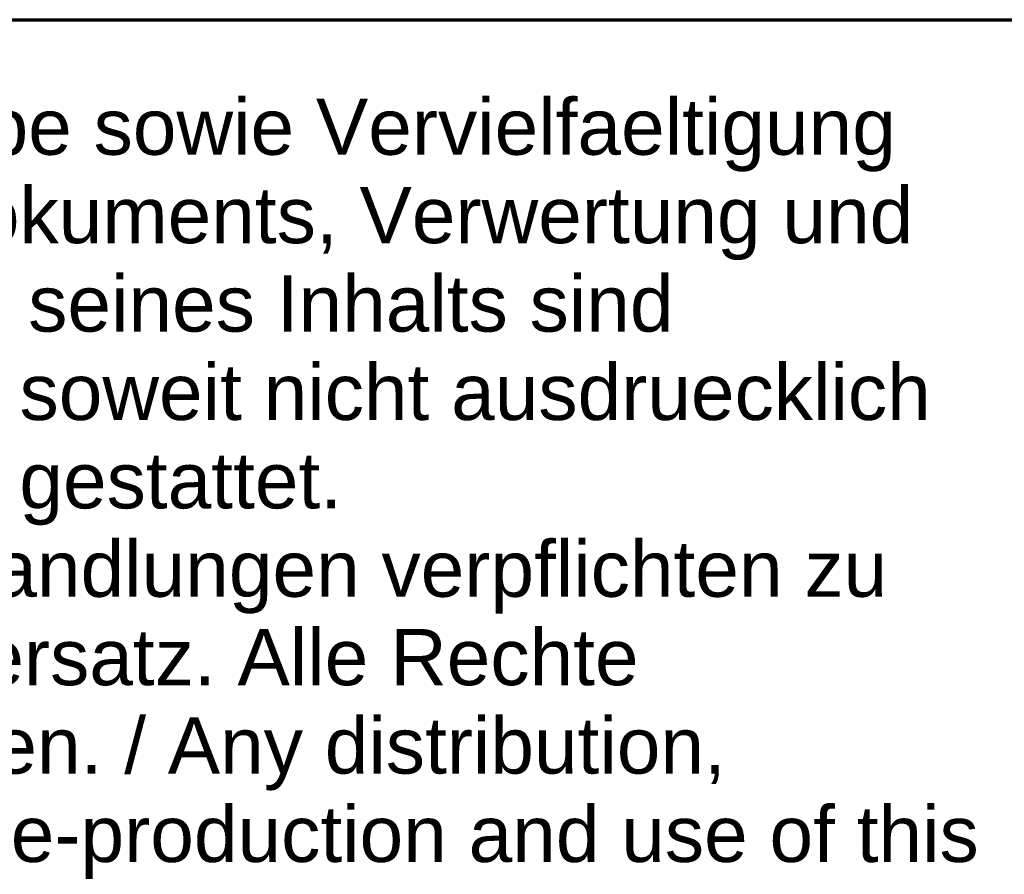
# Model space of a CAD drawing. Header units: millimetres. Extents: x 0 to 14369, y -869 to 2970.
# Tile 370 of 656: x 2792 to 3107, y 654 to 928. Entities that reach past the tile are written whole.
import ezdxf
from ezdxf.enums import TextEntityAlignment as Align

# ---------------------------------------------------------------- set-up
doc = ezdxf.new("R2010")
doc.units = ezdxf.units.MM
doc.header["$LTSCALE"] = 10
doc.layers.get('0').update_dxf_attribs({"lineweight": 25})
doc.layers.add('Titel (ISO)', color=7, linetype='Continuous', lineweight=50)
doc.styles.add('Notiztext (DIN)', font='isocpeur.ttf')
doc.styles.get("Standard").update_dxf_attribs({"font": 'txt.shx'})

# ---------------------------------------------------------------- blocks, each defined once
blk = doc.blocks.new('Schriftfelder LEDitgo')
at = {"lineweight": 70}
blk.add_line((149.283, 182.656), (339.283, 182.656), dxfattribs=at)
at = {"layer": 'Titel (ISO)', "insert": (197.256, 180.126), "char_height": 1.8, "width": 42.62378, "attachment_point": 1, "line_spacing_factor": 0.944222, "style": 'Notiztext (DIN)'}
blk.add_mtext('\\fArial|b0|i0;\\H1.8000;Weitergabe sowie Vervielfaeltigung dieses Dokuments, Verwertung und Mitteilung seines Inhalts sind verboten, soweit nicht ausdruecklich schriftlich gestattet. Zuwiderhandlungen verpflichten zu Schadenersatz. Alle Rechte vorbehalten. / Any distribution, copying, re-production and use of this document as well as any disclosure of its content without explicit written authorization is prohibited. Any violation obliges to the payment of damages. All rights reserved. ', dxfattribs=at)
at = {"layer": 'Titel (ISO)', "lineweight": 30, "flags": 104}
for tag, height, p in [('Werkstoff-Bezeichung_/_Material_Designation', 3.5, (241.756, 178.156)), ('Werkstoff-Nr._/_Material_no.', 3.5, (241.756, 167.492)), ('weitere_Spez._/_Add._Spec.', 3.5, (291.019, 167.492)), ('MASSE\\P2;', 3.5, (241.756, 158.128)), ('VOLUMEN\\P3;', 2.5, (267.24, 157.628)), ('Rohmaterial_/_Raw_Material', 3.5, (293.752, 158.128)), ('Zusätzlicher_Titel_^MSuppplementary_title', 3.5, (229.283, 123.828)), ('BAUTEILNUMMER', 5, (204.283, 107.828)), ('Referenz-Nr._/_Refer._no', 2.5, (150.283, 107.828))]:
    blk.add_attdef(tag, text='', height=height, dxfattribs=at).set_placement(p, align=Align.TOP_LEFT)
for tag, height, p in [('ERSTELLUNGSDATUM', 2.5, (279.642, 150.828)), ('KONSTRUKTEUR', 2.486, (307.181, 150.828)), ('KONTROLLDATUM', 2.5, (279.642, 145.828)), ('KONTROLLIERT_VON', 2.5, (307.181, 145.828)), ('GENEHM.DAT._KONSTR.', 2.486, (279.642, 140.828)), ('KONSTR._GEN._VON', 2.486, (307.181, 140.828)), ('BEZEICHNUNG', 5, (229.283, 129.828))]:
    blk.add_attdef(tag, text='', height=height, dxfattribs=at).set_placement(p, align=Align.MIDDLE_LEFT)
for tag, height, p in [('PROJEKT', 3.5, (160.783, 130.828)), ('Anfänglicher_Ansichtsmaßstab', 3.5, (180.82, 130.828)), ('Tolerierung_/_Tolerancing', 3.5, (169.283, 118.828)), ('Allg._Toleranz_/_Gen._tol.', 3.5, (208.32, 118.828)), ('REVISIONSNUMMER', 5, (312.783, 107.828)), ('Blattnummer', 5, (329.283, 107.828)), ('Blattgröße', 3.5, (196.12, 105.328))]:
    blk.add_attdef(tag, text='', height=height, dxfattribs=at).set_placement(p, align=Align.TOP_CENTER)

msp = doc.modelspace()

# ---------------------------------------------------------------- block references
at = {"xscale": 10, "yscale": 10, "zscale": 10}
msp.add_blockref('Schriftfelder LEDitgo', (707.175, -898.281), dxfattribs=at)

doc.saveas('drawing.dxf')
